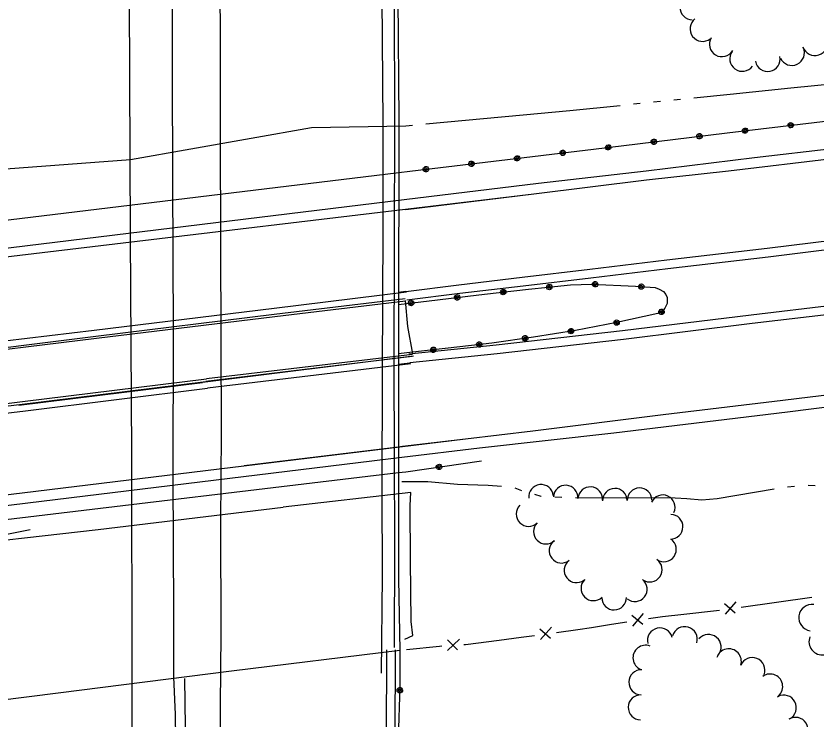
# Model space of a CAD drawing. Extents: x 589250 to 1188077, y 162953 to 363065.
# Drawn here: x 594002.3 to 594236.5, y 174739.4 to 174945.5 of the extents above; entities that cross this region are included whole.
import ezdxf

# ---------------------------------------------------------------- set-up
doc = ezdxf.new("R2010")
doc.units = 0
for name, color, linetype in [('E_ALI_CL', 7, 'Continuous'), ('E_BMGRD', 7, 'Continuous'), ('E_BMGRD_P', 7, 'Continuous'), ('E_DRN_Pipe', 7, 'Continuous'), ('E_FEN_P', 7, 'Continuous'), ('E_LAND_TreeLine_P', 7, 'Continuous'), ('E_RDWY', 7, 'Continuous'), ('E_RDWY_AsphConc', 7, 'Continuous'), ('E_RDWY_C_and_G', 7, 'Continuous'), ('E_RDWY_Gravel', 7, 'Continuous'), ('E_RDWY_PavtEdge', 7, 'Continuous'), ('E_STRUCT', 7, 'Continuous'), ('E_WAL', 7, 'Continuous'), ('E_WTR_Edge', 7, 'Continuous'), ('E_WTR_FlowLine', 7, 'Continuous')]:
    doc.layers.add(name, color=color, linetype=linetype)

msp = doc.modelspace()

# ---------------------------------------------------------------- linework, layer by layer
at = {"layer": 'E_ALI_CL'}
for points in [[(594116.6, 174864.7), (594077.85, 174859.91)], [(594077.85, 174859.91), (594025.18, 174853.47), (593979.22, 174847.96), (593955.34, 174845)], [(594117.82, 174843.68), (594058.35, 174836.59)], [(593969.73, 174825.75), (594005, 174829.94), (594058.35, 174836.59)]]:
    msp.add_lwpolyline(points, dxfattribs=at)
at = {"layer": 'E_BMGRD'}
for p, q in [((593982.94, 174883.72), (594114.32, 174899.68)), ((593983.2, 174796.2), (594114.24, 174811.84))]:
    msp.add_line(p, q, dxfattribs=at)
for points in [[(594118.67, 174845.88), (594056.81, 174838.21)], [(594003.1, 174831.62), (594056.81, 174838.21)]]:
    msp.add_lwpolyline(points, dxfattribs=at)
at = {"layer": 'E_BMGRD_P'}
for p, q in [((594210.52, 174911.32), (594241.73, 174915.04)), ((594179.41, 174907.51), (594210.52, 174911.32)), ((594148.57, 174903.79), (594179.41, 174907.51)), ((594117.54, 174900.08), (594148.57, 174903.79)), ((594114.32, 174899.68), (594117.54, 174900.08)), ((594114.32, 174899.68), (594117.54, 174900.08)), ((594114.32, 174899.68), (594117.54, 174900.08)), ((594139.4, 174864.07), (594152.35, 174865.51)), ((594152.35, 174865.51), (594158.05, 174866.13)), ((594158.05, 174866.13), (594164.62, 174866.76)), ((594164.62, 174866.76), (594170.84, 174867.03)), ((594170.67, 174867.04), (594183.66, 174866.4)), ((594183.66, 174866.4), (594189.37, 174865.98)), ((594189.37, 174865.98), (594190.59, 174865.49)), ((594190.59, 174865.49), (594191.82, 174864.82)), ((594120.75, 174861.84), (594139.4, 174864.07)), ((594120.75, 174861.84), (594139.4, 174864.07)), ((594120.75, 174861.84), (594139.4, 174864.07)), ((594191.82, 174864.82), (594192.52, 174863.96)), ((594192.52, 174863.96), (594192.89, 174863.1)), ((594192.89, 174863.1), (594192.9, 174862.41)), ((594114.24, 174861.04), (594120.75, 174861.84)), ((594114.24, 174861.04), (594120.75, 174861.84)), ((594114.24, 174861.04), (594120.75, 174861.84)), ((594192.92, 174861.37), (594192.25, 174859.98)), ((594192.9, 174862.41), (594192.92, 174861.37)), ((594191.4, 174858.93), (594190.2, 174858.39)), ((594192.25, 174859.98), (594191.4, 174858.93)), ((594190.2, 174858.39), (594178.13, 174855.75)), ((594178.13, 174855.75), (594166.06, 174853.46)), ((594153.81, 174851.52), (594141.56, 174849.74)), ((594166.06, 174853.46), (594153.81, 174851.52)), ((594141.56, 174849.74), (594128.78, 174848.31)), ((594141.56, 174849.74), (594128.78, 174848.31)), ((594141.56, 174849.74), (594128.78, 174848.31)), ((594116.69, 174846.88), (594114.22, 174846.58)), ((594116.69, 174846.88), (594114.22, 174846.58)), ((594116.69, 174846.88), (594114.22, 174846.58)), ((594128.78, 174848.31), (594116.69, 174846.88)), ((594128.78, 174848.31), (594116.69, 174846.88)), ((594128.78, 174848.31), (594116.69, 174846.88)), ((594116.44, 174812.1), (594138.53, 174815.26)), ((594116.44, 174812.1), (594138.53, 174815.26)), ((594116.44, 174812.1), (594138.53, 174815.26)), ((594114.24, 174811.84), (594116.44, 174812.1)), ((594114.24, 174811.84), (594116.44, 174812.1)), ((594114.24, 174811.84), (594116.44, 174812.1)), ((594114.66, 174749.28), (594114.09, 174730.88))]:
    msp.add_line(p, q, dxfattribs=at)
for centre, major_axis, ratio in [((594215.73, 174911.94), (0.778, 0.093), 0.997311), ((594215.73, 174911.94), (0.392, 0.047), 0.997311), ((594229.08, 174913.53), (0.778, 0.093), 0.997311), ((594229.08, 174913.53), (0.392, 0.047), 0.997311), ((594202.38, 174910.32), (0.774, 0.121), 0.997308), ((594202.38, 174910.32), (0.39, 0.061), 0.997308), ((594175.68, 174907.06), (0.778, 0.088), 0.997311), ((594189.03, 174908.69), (0.774, 0.121), 0.997308), ((594189.03, 174908.69), (0.39, 0.061), 0.997308), ((594162.33, 174905.45), (0.778, 0.088), 0.997311), ((594162.33, 174905.45), (0.392, 0.045), 0.997311), ((594175.68, 174907.06), (0.392, 0.045), 0.997311), ((594135.63, 174902.24), (0.763, 0.176), 0.99728), ((594148.98, 174903.84), (0.778, 0.088), 0.997311), ((594148.98, 174903.84), (0.392, 0.045), 0.997311), ((594122.28, 174900.64), (0.763, 0.176), 0.99728), ((594122.28, 174900.64), (0.763, 0.176), 0.99728), ((594122.28, 174900.64), (0.763, 0.176), 0.99728), ((594122.28, 174900.64), (0.384, 0.088), 0.99728), ((594122.28, 174900.64), (0.384, 0.088), 0.99728), ((594122.28, 174900.64), (0.384, 0.088), 0.99728), ((594135.63, 174902.24), (0.384, 0.088), 0.99728), ((594171.8, 174866.98), (0.762, 0.209), 0.999577), ((594144.93, 174864.68), (-0.304, 0.731), 0.999294), ((594158.43, 174866.16), (-0.36, 0.705), 0.999587), ((594158.43, 174866.16), (-0.181, 0.355), 0.999587), ((594171.8, 174866.99), (0.384, 0.105), 0.999577), ((594185.34, 174866.28), (0.567, 0.55), 0.999152), ((594185.34, 174866.28), (0.286, 0.277), 0.999152), ((594131.44, 174863.12), (0.786, 0.094), 0.999945), ((594131.44, 174863.12), (0.786, 0.094), 0.999945), ((594131.44, 174863.12), (0.786, 0.094), 0.999945), ((594131.44, 174863.12), (0.396, 0.047), 0.999945), ((594131.44, 174863.12), (0.396, 0.047), 0.999945), ((594131.44, 174863.12), (0.396, 0.047), 0.999945), ((594144.93, 174864.68), (-0.153, 0.368), 0.999294), ((594117.95, 174861.49), (0.785, 0.096), 0.999945), ((594117.95, 174861.49), (0.785, 0.096), 0.999945), ((594117.95, 174861.49), (0.785, 0.096), 0.999945), ((594117.95, 174861.49), (0.396, 0.049), 0.999945), ((594117.95, 174861.49), (0.396, 0.049), 0.999945), ((594117.95, 174861.49), (0.396, 0.049), 0.999945), ((594191.27, 174858.87), (0.769, -0.18), 0.999325), ((594191.27, 174858.87), (0.388, -0.091), 0.999325), ((594178.09, 174855.74), (0.719, 0.328), 0.999547), ((594178.09, 174855.74), (0.362, 0.165), 0.999547), ((594164.76, 174853.26), (0.704, 0.359), 0.999531), ((594164.76, 174853.25), (0.355, 0.181), 0.999531), ((594151.35, 174851.16), (0.782, 0.113), 0.999578), ((594151.35, 174851.16), (0.394, 0.057), 0.999578), ((594137.91, 174849.33), (0.762, 0.21), 0.999572), ((594137.91, 174849.33), (0.762, 0.21), 0.999572), ((594137.91, 174849.33), (0.762, 0.21), 0.999572), ((594137.91, 174849.33), (0.384, 0.106), 0.999572), ((594137.91, 174849.33), (0.384, 0.106), 0.999572), ((594137.91, 174849.33), (0.384, 0.106), 0.999572), ((594124.43, 174847.8), (0.785, 0.092), 0.999582), ((594124.43, 174847.8), (0.785, 0.092), 0.999582), ((594124.43, 174847.8), (0.785, 0.092), 0.999582), ((594124.43, 174847.8), (0.395, 0.047), 0.999582), ((594124.43, 174847.8), (0.395, 0.047), 0.999582), ((594124.43, 174847.8), (0.395, 0.047), 0.999582), ((594126.11, 174813.48), (0.773, 0.198), 0.98374), ((594126.11, 174813.48), (0.773, 0.198), 0.98374), ((594126.11, 174813.48), (0.773, 0.198), 0.98374), ((594126.11, 174813.48), (0.389, 0.1), 0.98374), ((594126.11, 174813.48), (0.389, 0.1), 0.98374), ((594126.11, 174813.48), (0.389, 0.1), 0.98374), ((594114.62, 174748.13), (0.541, 0.601), 0.999389), ((594114.62, 174748.13), (0.272, 0.303), 0.999389)]:
    msp.add_ellipse(centre, major_axis=major_axis, ratio=ratio, dxfattribs=at)
at = {"layer": 'E_DRN_Pipe'}
msp.add_lwpolyline([(594051.55, 174751.58), (594051.8, 174737.38), (594051.92, 174721.82), (594052.11, 174708.83), (594051.93, 174691.21), (594052.07, 174676.18), (594052.18, 174660.74), (594052.08, 174645.84), (594052.14, 174633.38), (594052.26, 174620.42), (594052.22, 174602.46), (594052.29, 174584.68), (594052.27, 174570.24)], dxfattribs=at)
at = {"layer": 'E_FEN_P'}
for p, q in [((594224.92, 174773.91), (594235.25, 174775.36)), ((594209.72, 174773.5), (594212.85, 174770.81)), ((594209.99, 174770.34), (594213.15, 174773.98)), ((594214.59, 174772.46), (594224.92, 174773.91)), ((594182.6, 174770.06), (594185.77, 174767.41)), ((594182.91, 174766.91), (594186.03, 174770.58)), ((594187.49, 174769.07), (594191.5, 174769.67)), ((594191.5, 174769.67), (594197.84, 174770.38)), ((594197.84, 174770.38), (594207.38, 174771.45)), ((594207.38, 174771.45), (594208.2, 174771.57)), ((594170.8, 174766.53), (594176.66, 174767.45)), ((594176.66, 174767.45), (594181.11, 174768.12)), ((594155.6, 174766.1), (594158.73, 174763.39)), ((594155.86, 174762.94), (594159.04, 174766.56)), ((594160.47, 174765.04), (594166.76, 174765.89)), ((594166.76, 174765.89), (594170.8, 174766.53)), ((594128.61, 174762.88), (594131.53, 174759.96)), ((594128.64, 174759.72), (594132.07, 174763.1)), ((594133.85, 174761.51), (594143.74, 174762.8)), ((594143.74, 174762.8), (594150.19, 174763.64)), ((594150.19, 174763.64), (594154.08, 174764.17)), ((594116.57, 174760.05), (594126.24, 174761.03)), ((594126.24, 174761.03), (594126.95, 174761.07)), ((594133.39, 174761.48), (594133.85, 174761.51))]:
    msp.add_line(p, q, dxfattribs=at)
at = {"layer": 'E_LAND_TreeLine_P'}
for centre, radius, start, end in [((594200.33, 174948.08), 3.67, 88.8046, 268.8046), ((594203.28, 174941.75), 3.67, 127.3915, 307.3915), ((594208.94, 174937.27), 3.67, 149.3997, 329.3997), ((594236.16, 174937.61), 3.67, 198.1099, 18.1099), ((594229.43, 174934.71), 3.67, 205.2349, 25.2349), ((594214.9, 174932.98), 3.67, 144.1373, 324.1373), ((594222.34, 174932.95), 3.67, 190.7896, 10.7896), ((594155.98, 174804.73), 3.61, 6.2016, 186.2016), ((594163.19, 174804.51), 3.61, 356.3213, 176.3213), ((594170.4, 174804.04), 3.61, 356.3213, 176.3213), ((594177.62, 174803.59), 3.61, 1.0072, 181.0072), ((594184.84, 174803.72), 3.61, 1.0072, 181.0072), ((594191.62, 174801.67), 3.61, 335.5438, 155.5438), ((594152.33, 174799.69), 3.61, 134.61, 314.61), ((594193.92, 174795.99), 3.61, 268.8046, 88.8046), ((594157.4, 174794.54), 3.61, 134.61, 314.61), ((594161.99, 174788.97), 3.61, 127.334, 307.334), ((594191.98, 174789.34), 3.61, 235.0975, 55.0975), ((594166.37, 174783.22), 3.61, 127.334, 307.334), ((594187.84, 174783.42), 3.61, 235.0975, 55.0975), ((594171.3, 174777.95), 3.61, 134.61, 314.61), ((594183.45, 174777.68), 3.61, 232.0162, 52.0162), ((594177.37, 174775.24), 3.61, 181.0072, 1.0072), ((594235.34, 174769.39), 3.88, 82.261, 262.261), ((594190.83, 174762.68), 3.68, 13.536, 193.536), ((594198.06, 174763.04), 3.68, 343.9044, 163.9044), ((594205.02, 174760.77), 3.68, 319.8213, 139.8213), ((594238.32, 174762.34), 3.88, 158.7582, 338.7582), ((594186.57, 174757.61), 3.68, 68.3873, 248.3873), ((594210.96, 174756.57), 3.68, 342.5722, 162.5722), ((594217.86, 174754.01), 3.68, 338.3873, 158.3873), ((594185.37, 174750.45), 3.68, 88.6212, 268.6212), ((594223.07, 174749.19), 3.68, 305.7023, 125.7023), ((594185.19, 174743.09), 3.68, 88.6212, 268.6212), ((594227.05, 174743.01), 3.68, 297.5722, 117.5722), ((594230.51, 174736.5), 3.68, 302.6147, 122.6147)]:
    msp.add_arc(centre, radius, start, end, dxfattribs=at)
at = {"layer": 'E_RDWY'}
for p, q in [((594062.12, 174941.64), (594061.86, 174966.38)), ((594109.72, 174913.94), (594109.41, 174958.4)), ((594035.79, 174881.14), (594035.51, 174954.99)), ((594062.13, 174911.19), (594062.12, 174941.64)), ((594109.8, 174882.96), (594109.72, 174913.94)), ((594062.2, 174877.97), (594062.13, 174911.19)), ((594210.88, 174900.2), (594241.96, 174903.86)), ((594186.87, 174897.53), (594210.88, 174900.2)), ((594153.9, 174893.49), (594186.87, 174897.53)), ((593983.03, 174873.06), (594153.9, 174893.49)), ((594114.3, 174891.57), (594115.87, 174891.79)), ((594114.3, 174891.57), (594115.87, 174891.79)), ((594114.3, 174891.57), (594115.87, 174891.79)), ((594116.43, 174888.85), (594153.9, 174893.49)), ((594109.6, 174841.75), (594109.8, 174882.96)), ((594109.6, 174841.75), (594109.8, 174882.96)), ((594109.6, 174841.75), (594109.8, 174882.96)), ((594036.15, 174817.45), (594035.79, 174881.14)), ((594062.31, 174851.67), (594062.2, 174877.97)), ((594116.41, 174864.86), (594114.24, 174864.59)), ((594116.41, 174864.86), (594114.24, 174864.59)), ((594116.41, 174864.86), (594114.24, 174864.59)), ((594062.47, 174823.29), (594062.31, 174851.67)), ((594062.47, 174823.29), (594062.31, 174851.67)), ((594114.22, 174843.57), (594117.55, 174843.98)), ((594114.22, 174843.57), (594117.55, 174843.98)), ((594114.22, 174843.57), (594117.55, 174843.98)), ((594109.45, 174806.28), (594109.6, 174841.75)), ((594109.45, 174806.28), (594109.6, 174841.75)), ((594109.45, 174806.28), (594109.6, 174841.75)), ((594226.75, 174833.07), (594264.9, 174837.69)), ((594191.72, 174828.83), (594226.75, 174833.07)), ((594153.58, 174824.04), (594191.72, 174828.83)), ((594062.23, 174797.16), (594062.47, 174823.29)), ((594133.86, 174821.7), (594153.58, 174824.04)), ((593944.04, 174798.57), (594133.86, 174821.7)), ((594115.41, 174819.56), (594133.86, 174821.7)), ((594115.41, 174819.56), (594133.86, 174821.7)), ((594114.24, 174819.42), (594115.41, 174819.56)), ((594114.24, 174819.42), (594115.41, 174819.56)), ((594114.24, 174819.42), (594115.41, 174819.56)), ((594036.26, 174752.99), (594036.15, 174817.45)), ((594109.57, 174781.65), (594109.45, 174806.28)), ((594062.29, 174764.63), (594062.23, 174797.16)), ((594109.3, 174753.14), (594109.57, 174781.65)), ((594062.14, 174743.69), (594062.29, 174764.63)), ((594036.28, 174694.37), (594036.26, 174752.99)), ((594062.09, 174716.87), (594062.14, 174743.69))]:
    msp.add_line(p, q, dxfattribs=at)
at = {"layer": 'E_RDWY_AsphConc'}
for points in [[(594116.23, 174862.72), (594077.83, 174858.08)], [(594118.45, 174846.65), (594116.98, 174854.58), (594116.31, 174862.26)], [(594077.83, 174858.08), (594025.61, 174851.64), (593979.54, 174845.95), (593956.2, 174843.08)], [(594118.23, 174845.79), (594057.8, 174838.47)], [(593969.68, 174827.72), (594004.09, 174831.82), (594057.8, 174838.47)], [(594117.82, 174806.04), (594080.51, 174801.67)], [(594117.82, 174806.04), (594080.51, 174801.67)], [(594117.82, 174806.04), (594080.51, 174801.67)], [(594116.13, 174763.08), (594118.4, 174764.1), (594117.92, 174768.27), (594117.75, 174786.09), (594117.7, 174802.17), (594117.82, 174806.04)], [(593981.54, 174747.85), (593980.03, 174752.38), (593978.5, 174772.14), (593977.85, 174789.71), (594026.29, 174795.2), (594080.51, 174801.67)]]:
    msp.add_lwpolyline(points, dxfattribs=at)
at = {"layer": 'E_RDWY_C_and_G'}
for p, q in [((594222.2, 174877.5), (594244.39, 174880.26)), ((594192.79, 174874.12), (594222.2, 174877.5)), ((594222.49, 174875.02), (594244.69, 174877.78)), ((594193.09, 174871.63), (594222.49, 174875.02)), ((594170.3, 174871.35), (594192.79, 174874.12)), ((594150.47, 174869.02), (594170.3, 174871.35)), ((594170.59, 174868.86), (594193.09, 174871.63)), ((594131.91, 174866.82), (594150.47, 174869.02)), ((594150.76, 174866.54), (594170.59, 174868.86)), ((594116.41, 174864.86), (594131.91, 174866.82)), ((594116.41, 174864.86), (594131.91, 174866.82)), ((594116.41, 174864.86), (594131.91, 174866.82)), ((594132.21, 174864.33), (594150.76, 174866.54)), ((594116.72, 174862.38), (594132.21, 174864.33)), ((594116.72, 174862.38), (594132.21, 174864.33)), ((594116.72, 174862.38), (594132.21, 174864.33)), ((594249.03, 174861.64), (594217.55, 174857.92)), ((594249.32, 174859.16), (594217.85, 174855.44)), ((594217.55, 174857.92), (594179.87, 174853.31)), ((594217.85, 174855.44), (594180.16, 174850.82)), ((594179.87, 174853.31), (594142.86, 174849.1)), ((594142.86, 174849.1), (594117.3, 174846.47)), ((594180.16, 174850.82), (594143.13, 174846.61)), ((594143.13, 174846.61), (594117.55, 174843.98)), ((594110.77, 174759.9), (594110.66, 174727.18)), ((594113.27, 174759.9), (594113.16, 174727.16))]:
    msp.add_line(p, q, dxfattribs=at)
for points in [[(594116.25, 174862.03), (594078.01, 174857.45)], [(594078.01, 174857.45), (594025.79, 174851.05), (593979.55, 174845.44), (593956.56, 174842.54)], [(594118.39, 174846.43), (594058.05, 174839.28)], [(593969.11, 174828.33), (593981.38, 174829.82), (594004.11, 174832.61), (594058.05, 174839.28)]]:
    msp.add_lwpolyline(points, dxfattribs=at)
at = {"layer": 'E_RDWY_Gravel'}
for p, q in [((594113.13, 174913.69), (594113.08, 174951.95)), ((594113.12, 174879.46), (594113.13, 174913.69)), ((594218.46, 174904.1), (594247.96, 174907.56)), ((594186.74, 174900.18), (594218.46, 174904.1)), ((594155.28, 174896.55), (594186.74, 174900.18)), ((594115.87, 174891.79), (594155.28, 174896.55)), ((593940.59, 174870.36), (594115.87, 174891.79)), ((594112.99, 174842.43), (594113.12, 174879.46)), ((594112.99, 174842.43), (594113.12, 174879.46)), ((594112.99, 174842.43), (594113.12, 174879.46)), ((594113.12, 174817.34), (594112.99, 174842.43)), ((594113.12, 174817.34), (594112.99, 174842.43)), ((594113.12, 174817.34), (594112.99, 174842.43)), ((594228.14, 174829.65), (594303.87, 174838.87)), ((594177.33, 174823.5), (594228.14, 174829.65)), ((594137.96, 174819.05), (594177.33, 174823.5)), ((594115.18, 174816.34), (594137.96, 174819.05)), ((594115.18, 174816.34), (594137.96, 174819.05)), ((594115.18, 174816.34), (594137.96, 174819.05)), ((593948.76, 174795.99), (594115.18, 174816.34)), ((594113.14, 174790.23), (594113.12, 174817.34)), ((594113.04, 174760.64), (594113.14, 174790.23))]:
    msp.add_line(p, q, dxfattribs=at)
at = {"layer": 'E_RDWY_PavtEdge'}
msp.add_lwpolyline([(594118.22, 174819.8), (594069.05, 174813.83)], dxfattribs=at)
at = {"layer": 'E_STRUCT'}
for p, q in [((594113.89, 174975.84), (594114.35, 174914.85)), ((594114.35, 174914.85), (594114.22, 174852.62)), ((594114.22, 174852.62), (594114.26, 174780.59)), ((594114.26, 174780.59), (594114.63, 174759.75)), ((594114.63, 174759.75), (594065.38, 174753.68)), ((594114.63, 174759.78), (594114.65, 174749.42)), ((594065.38, 174753.68), (594014.61, 174747.27)), ((594014.61, 174747.27), (593983.11, 174743.34))]:
    msp.add_line(p, q, dxfattribs=at)
at = {"layer": 'E_WAL'}
for p, q in [((594048.11, 174929.08), (594048.12, 174967.84)), ((594048.14, 174897.59), (594048.11, 174929.08)), ((594048.41, 174853.12), (594048.14, 174897.59)), ((594048.29, 174810.73), (594048.41, 174853.12)), ((594048.46, 174771.11), (594048.29, 174810.73)), ((594048.45, 174752.07), (594048.46, 174771.11)), ((594048.99, 174741.01), (594048.45, 174752.07)), ((594049.38, 174699.14), (594048.99, 174741.01))]:
    msp.add_line(p, q, dxfattribs=at)
at = {"layer": 'E_WTR_Edge'}
msp.add_lwpolyline([(593944.16, 174893.27), (593970.5, 174898.64), (594035.81, 174903.54), (594088.76, 174912.85), (594116.39, 174913.33)], dxfattribs=at)
at = {"layer": 'E_WTR_FlowLine'}
for p, q in [((594229.15, 174924.45), (594257.58, 174927.3)), ((594211.37, 174922.67), (594229.15, 174924.45)), ((594200.72, 174921.57), (594211.37, 174922.67)), ((594164.41, 174917.82), (594179.16, 174919.34)), ((594183.08, 174919.75), (594185.04, 174919.95)), ((594188.96, 174920.36), (594190.92, 174920.56)), ((594194.84, 174920.96), (594196.8, 174921.16)), ((594150.72, 174916.57), (594164.41, 174917.82)), ((594122.27, 174913.95), (594150.72, 174916.57)), ((594116.39, 174913.33), (594118.35, 174913.54)), ((594115.22, 174809.22), (594122.83, 174809.19)), ((594115.22, 174809.22), (594122.83, 174809.19)), ((594115.22, 174809.22), (594122.83, 174809.19)), ((594122.83, 174809.19), (594131.5, 174808.47)), ((594122.83, 174809.19), (594131.5, 174808.47)), ((594122.83, 174809.19), (594131.5, 174808.47)), ((594131.5, 174808.47), (594140.5, 174808.11)), ((594131.5, 174808.47), (594140.5, 174808.11)), ((594131.5, 174808.47), (594140.5, 174808.11)), ((594140.5, 174808.11), (594144.37, 174807.88)), ((594140.5, 174808.11), (594144.37, 174807.88)), ((594140.5, 174808.11), (594144.37, 174807.88)), ((594148.34, 174807.34), (594150.23, 174806.64)), ((594207.53, 174804.27), (594224.21, 174807.06)), ((594228.19, 174807.66), (594230.2, 174807.86)), ((594234.21, 174808.17), (594236.22, 174808.1)), ((594154.08, 174805.47), (594155.96, 174804.92)), ((594155.96, 174804.92), (594156.02, 174804.92)), ((594160.04, 174804.76), (594162.06, 174804.68)), ((594166.08, 174804.56), (594180.71, 174804.49)), ((594180.71, 174804.49), (594192.99, 174804.54)), ((594192.99, 174804.54), (594195.28, 174804.44)), ((594195.28, 174804.44), (594198.71, 174804.29)), ((594198.71, 174804.29), (594203.04, 174803.85)), ((594203.04, 174803.85), (594207.53, 174804.27))]:
    msp.add_line(p, q, dxfattribs=at)
msp.add_lwpolyline([(594006.39, 174795.05), (593996.03, 174793.07), (593977.5, 174791.98), (593948.81, 174786.91)], dxfattribs=at)

doc.saveas('drawing.dxf')
